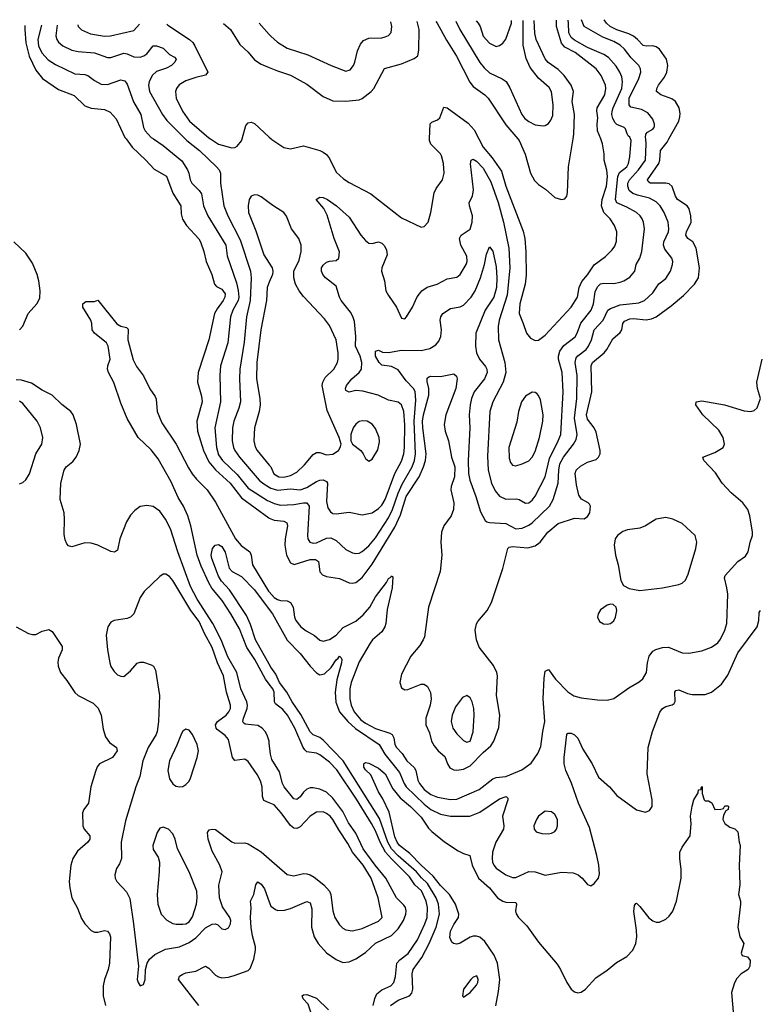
# Model space of a CAD drawing. Header units: inches. Extents: x 1649636 to 1815363, y 506543 to 641975.
# Tile 316 of 656: x 1678471 to 1683002, y 634697 to 640731. Entities that reach past the tile are written whole.
import ezdxf

# ---------------------------------------------------------------- set-up
doc = ezdxf.new("R2010")
doc.units = ezdxf.units.IN
doc.header["$MEASUREMENT"] = 0
for name, color, linetype in [('B6673', 7, 'Continuous'), ('B6674', 7, 'Continuous'), ('B6683', 7, 'Continuous'), ('B6684', 7, 'Continuous')]:
    doc.layers.add(name, color=color, linetype=linetype)

msp = doc.modelspace()

# ---------------------------------------------------------------- linework, layer by layer
at = {"layer": 'B6673', "color": 5}
for points, elevation in [([(1679123.7, 640000), (1679160.5, 639950), (1679244.5, 639870), (1679294.4, 639814.4), (1679371.5, 639771.5), (1679410, 639667.8), (1679459.3, 639590), (1679461.1, 639541.1), (1679469.3, 639509.3), (1679494, 639470), (1679568.7, 639388.7), (1679579.8, 639370), (1679600.4, 639310), (1679614.5, 639250), (1679647.7, 639170), (1679664.2, 639110), (1679676.6, 639096.6), (1679710, 639078.9), (1679730, 639050.3), (1679728.8, 639030), (1679718.6, 639010), (1679680.5, 638959.5), (1679664.4, 638930), (1679629.5, 638770), (1679564.4, 638570), (1679560.4, 638510), (1679584.2, 638424.2), (1679588.2, 638390), (1679556.8, 638270), (1679561.2, 638210), (1679597.5, 638090), (1679630, 638022.1), (1679670, 637971.9), (1679759.9, 637890), (1679830, 637801.1), (1679997.4, 637677.4), (1680000, 637676.4)], 620), ([(1679291.3, 640000), (1679350, 639960.2), (1679465.4, 639865.4), (1679498.8, 639810), (1679507.3, 639790), (1679514.7, 639750), (1679525.4, 639730), (1679570, 639685.2), (1679584.5, 639664.5), (1679597.7, 639590), (1679623.7, 639530), (1679735.1, 639350), (1679743, 639283), (1679798.8, 639118.8), (1679810.7, 639070.7), (1679814.1, 639030), (1679809.7, 639010), (1679777.1, 638950), (1679762.4, 638910), (1679745.4, 638750), (1679702.3, 638610), (1679698.3, 638550), (1679701.8, 638390), (1679667.5, 638230), (1679676.1, 638110), (1679690, 638065.4), (1679713.6, 638030), (1679803.1, 637943.1), (1679870, 637861.1), (1679990, 637785.6), (1680000, 637780.7)], 640), ([(1679484.5, 640000), (1679494.3, 639990), (1679572.6, 639930), (1679676.8, 639830), (1679693.1, 639810), (1679700.5, 639790), (1679701.7, 639730), (1679722.8, 639590), (1679745.5, 639530), (1679821.9, 639381.9), (1679884.3, 639190), (1679890.1, 639150.1), (1679883.7, 639010), (1679860.3, 638910), (1679845.9, 638754.1), (1679820.9, 638590), (1679818.2, 638530), (1679823.2, 638390), (1679814, 638350), (1679783.8, 638270), (1679775.3, 638230), (1679772.5, 638150), (1679780.7, 638110), (1679790.1, 638090), (1679817.6, 638050), (1679938.2, 637910), (1679961.1, 637890), (1680000, 637865.7)], 660), ([(1679641.1, 640000), (1679690, 639968.7), (1679770, 639946.2), (1679790, 639947.9), (1679804.2, 639955.8), (1679830.7, 639989.3), (1679833.8, 640000)], 680), ([(1680000, 639608.7), (1679950, 639646.4), (1679930, 639655.6), (1679910, 639657.7), (1679890.3, 639649.7), (1679877, 639630), (1679870.3, 639590), (1679873.4, 639550), (1679918.1, 639438.1), (1679967.5, 639290), (1680000, 639238.5)], 680), ([(1678470, 638830.3), (1678490, 638852.7), (1678522.4, 638930), (1678575.9, 638990), (1678594.5, 639025.5), (1678597.8, 639070), (1678589.4, 639130), (1678578.6, 639170), (1678550, 639239.7), (1678510, 639299.7), (1678435.4, 639370)], 620), ([(1680000, 639123.2), (1679986.4, 639090), (1679982.9, 639010), (1679949.2, 638830.8), (1679924.6, 638630), (1679922.4, 638530), (1679942.7, 638410), (1679944.4, 638370), (1679938, 638330), (1679909.4, 638230), (1679904.8, 638150), (1679913.3, 638113.3), (1679926, 638090), (1680000, 638000.6)], 680), ([(1680000, 636658.7), (1679976.6, 636690), (1679912.3, 636810), (1679863.8, 636883.8), (1679817.2, 636997.2), (1679764.3, 637090), (1679711.2, 637171.2), (1679647.7, 637247.7), (1679630, 637280.2), (1679583, 637383), (1679558.1, 637450), (1679519.5, 637630), (1679501.7, 637690), (1679474.3, 637750), (1679442.6, 637802.6), (1679399.1, 637899.1), (1679319.9, 638039.9), (1679275.8, 638095.8), (1679196.9, 638170), (1679130, 638286.6), (1679090, 638380.5), (1679047.8, 638507.8), (1679015.4, 638570), (1679010, 638589), (1679012, 638610), (1679026.6, 638650), (1679013.2, 638730), (1679004, 638750), (1678929.5, 638809.5), (1678915.3, 638830), (1678912.7, 638870), (1678906.6, 638890), (1678859, 638970), (1678858, 638990), (1678876.4, 639003.6), (1678930, 639004.7), (1678950, 639011.3), (1679067.3, 638867.3), (1679090, 638853.1), (1679125.2, 638845.2), (1679135.3, 638835.3), (1679133.4, 638770), (1679166.2, 638646.2), (1679186.5, 638606.5), (1679230, 638548.8), (1679268.8, 638468.8), (1679301.3, 638421.3), (1679306.5, 638406.5), (1679313.1, 638330), (1679341.4, 638261.4), (1679430.5, 638130), (1679504.7, 637984.7), (1679528, 637948.1), (1679554.8, 637914.8), (1679619.7, 637850), (1679670, 637774), (1679793.4, 637550), (1679828.4, 637508.4), (1679881.4, 637470), (1679889, 637450), (1679897.3, 637390), (1679996.2, 637230), (1680000, 637225.6)], 580), ([(1680000, 636298.1), (1679998.7, 636310), (1679987.5, 636347.5), (1679974.9, 636370), (1679956.5, 636390), (1679930, 636405), (1679853.1, 636413.1), (1679843.1, 636423.1), (1679839.3, 636430), (1679841.5, 636450), (1679864.1, 636510), (1679866.6, 636530), (1679862.9, 636550), (1679825.5, 636630), (1679801.7, 636730), (1679747.2, 636827.2), (1679706.1, 636930), (1679653.6, 637030), (1679559.3, 637179.3), (1679517.4, 637257.4), (1679439.3, 637470), (1679395.2, 637610), (1679365, 637670), (1679330, 637718.7), (1679290, 637747.4), (1679250, 637754.5), (1679210, 637747.4), (1679175.7, 637724.3), (1679150, 637695.4), (1679125.6, 637654.4), (1679085.2, 637550), (1679070, 637480.9), (1679052.6, 637467.4), (1679030, 637472), (1678950, 637511.1), (1678910, 637524), (1678870, 637525.7), (1678790, 637499.7), (1678770, 637506), (1678760, 637520), (1678750, 637542.7), (1678744.1, 637575.9), (1678746.8, 637670), (1678743.5, 637710), (1678720.3, 637790), (1678724.4, 637890), (1678743.5, 637970), (1678756.9, 637990), (1678796.2, 638023.8), (1678816.4, 638050), (1678835.6, 638090), (1678843.1, 638130), (1678819.6, 638250), (1678798.7, 638310), (1678785.1, 638330), (1678730, 638372.6), (1678670, 638430.8), (1678610, 638461.4), (1678543.8, 638503.8), (1678481.7, 638521.7), (1678450, 638524.3)], 620), ([(1678470, 637887.3), (1678490, 637895.5), (1678508.3, 637911.7), (1678531.8, 637948.2), (1678571, 638070), (1678607.1, 638130), (1678612.9, 638170), (1678599.3, 638230), (1678577.8, 638270), (1678490, 638379.3), (1678470, 638393.5)], 640), ([(1680000, 636781.7), (1679915.6, 636930), (1679884.9, 637024.9), (1679860.5, 637080.5), (1679757, 637237), (1679708.3, 637290), (1679690, 637321.3), (1679648, 637430), (1679645.1, 637450), (1679652.3, 637490), (1679669.7, 637510.3), (1679690, 637515.8), (1679710, 637502.4), (1679730, 637467.3), (1679753.7, 637370), (1679772.7, 637350), (1679830, 637319.7), (1679910, 637236.3), (1680000, 637115.8)], 560), ([(1680000, 635932.3), (1679967.1, 635947.1), (1679958.7, 635970), (1679957.7, 636030), (1679947.2, 636067.2), (1679925.8, 636105.8), (1679870, 636186), (1679850, 636198.7), (1679790, 636191.3), (1679774, 636210), (1679750, 636320.5), (1679730, 636345.1), (1679682, 636382), (1679675.3, 636390), (1679670.8, 636410), (1679682.3, 636430), (1679736.2, 636470), (1679752.6, 636490), (1679761.9, 636510), (1679763, 636530), (1679737.4, 636610), (1679720.1, 636710), (1679683.8, 636790), (1679650, 636884.4), (1679603.4, 636970), (1679570, 637043.2), (1679519.7, 637110), (1679410, 637295.1), (1679390, 637318.9), (1679367.2, 637332.8), (1679350, 637333), (1679330, 637318.7), (1679233.3, 637226.7), (1679209.4, 637190.6), (1679170.2, 637089.8), (1679161.1, 637078.9), (1679150, 637069.4), (1679130, 637062), (1679050.6, 637049.4), (1679030, 637039), (1679010.7, 637010), (1679000.9, 636959.1), (1679008.9, 636870), (1679022.6, 636790), (1679030, 636767.3), (1679050, 636736.3), (1679070, 636716.3), (1679090, 636707.3), (1679110, 636706.8), (1679150, 636740.7), (1679191.3, 636788.7), (1679210, 636794.9), (1679230, 636794.4), (1679277.7, 636777.7), (1679290.5, 636770), (1679304.2, 636744.2), (1679328.4, 636590), (1679320.9, 636430), (1679313.1, 636370), (1679307, 636350), (1679258, 636270), (1679226, 636190), (1679207.7, 636092.3), (1679182.5, 636030), (1679118.7, 635821.3), (1679093.6, 635690), (1679095.3, 635590), (1679082.6, 635557.4), (1679065.3, 635530), (1679054, 635490), (1679056.4, 635470), (1679066, 635450), (1679126.6, 635386.6), (1679145.4, 635345.4), (1679169.5, 635190), (1679198.9, 634930), (1679190.5, 634850), (1679196.3, 634830), (1679210, 634810.8), (1679230, 634818.8), (1679240.5, 634850), (1679243, 634910), (1679252.1, 634950), (1679266.1, 634973.9), (1679298.4, 635001.6), (1679365, 635035), (1679450, 635050.1), (1679510, 635077), (1679550, 635104.3), (1679610, 635165.7), (1679650, 635189.3), (1679670, 635190.3), (1679684.4, 635184.4), (1679710, 635159.3), (1679730, 635154.9), (1679750, 635165.5), (1679763.6, 635190), (1679765.6, 635210), (1679759.6, 635230), (1679714.7, 635294.7), (1679695, 635350), (1679692.1, 635427.9), (1679711.5, 635510), (1679696.9, 635550), (1679650, 635635.6), (1679625, 635710), (1679620.9, 635750), (1679633, 635767), (1679650, 635771.1), (1679670, 635767.5), (1679770, 635692.1), (1679790, 635684.5), (1679850, 635686.9), (1679870, 635680.9), (1679951.4, 635631.4), (1680000, 635589.1)], 640), ([(1678450, 637010.7), (1678524.7, 636970), (1678550, 636964), (1678570, 636964), (1678610, 636984), (1678650, 636994.8), (1678670, 636981), (1678730.7, 636890), (1678730.8, 636870), (1678710, 636818), (1678705.8, 636794.2), (1678708, 636770), (1678720.5, 636730), (1678760.8, 636680.8), (1678810, 636608.5), (1678830.5, 636590), (1678922, 636542), (1678952.7, 636512.7), (1678970.1, 636470), (1678982.4, 636382.4), (1678996.4, 636336.4), (1679020.8, 636300.8), (1679064, 636270), (1679068, 636250), (1679039.1, 636210), (1678960.5, 636170), (1678946.8, 636153.2), (1678935.2, 636124.8), (1678907.1, 636030), (1678893.4, 635930), (1678864.4, 635890), (1678857, 635870), (1678858.7, 635790), (1678866.4, 635770), (1678900.4, 635730), (1678901.3, 635710), (1678888.4, 635690), (1678824.5, 635635.5), (1678796.9, 635590), (1678784.5, 635550), (1678775, 635450), (1678777.8, 635410), (1678790.2, 635350), (1678825.9, 635285.9), (1678850, 635223.8), (1678870, 635190.3), (1678909.4, 635149.4), (1678930, 635139.1), (1678950, 635138.6), (1678990, 635149), (1679010, 635145.3), (1679022.3, 635130), (1679028.2, 635110), (1679021.1, 634950), (1679012.9, 634910), (1678990.2, 634850), (1678982.8, 634810), (1678983.2, 634750), (1678997.8, 634690)], 620), ([(1679568.1, 634690), (1679444.7, 634850), (1679451.2, 634870), (1679470, 634882.8), (1679490, 634890.1), (1679550, 634899.7), (1679610, 634930.4), (1679630, 634918.7), (1679670, 634875.3), (1679690, 634864.6), (1679710, 634860.3), (1679750, 634864.4), (1679785.4, 634874.6), (1679870, 634903.8), (1679883.8, 634916.2), (1679905.6, 634974.4), (1679915.9, 635030), (1679915.7, 635050), (1679897.1, 635117.1), (1679888.5, 635168.5), (1679884.9, 635230), (1679888.8, 635288.8), (1679884.8, 635330), (1679904.8, 635370), (1679917.4, 635430), (1679930, 635448.2), (1679950, 635433.7), (1679970, 635405.7), (1680000, 635325.9)], 620)]:
    msp.add_lwpolyline(points, dxfattribs=dict(at, elevation=elevation))
at = {"layer": 'B6673', "color": 5, "elevation": 660}
for points in [[(1679490, 636383.5), (1679470, 636371.2), (1679462.5, 636357.5), (1679435, 636285), (1679389, 636190), (1679379.6, 636130), (1679390, 636078.8), (1679408.9, 636048.9), (1679419.9, 636039.9), (1679430, 636033), (1679450, 636030.4), (1679470, 636032.7), (1679490, 636043.8), (1679510, 636064.9), (1679517.8, 636082.2), (1679558.8, 636210), (1679566.2, 636250), (1679558.2, 636290), (1679530, 636351.1), (1679510, 636376.4)], [(1679350, 635783.7), (1679330, 635776), (1679313, 635750), (1679286.7, 635670), (1679290, 635646), (1679318.9, 635598.9), (1679327.6, 635567.6), (1679326.7, 635510), (1679313, 635370), (1679318.2, 635310), (1679339, 635250), (1679373, 635213), (1679410, 635193), (1679430, 635188.4), (1679470, 635188.3), (1679490, 635190.3), (1679510, 635202.8), (1679530, 635234), (1679553.9, 635310), (1679559.1, 635350), (1679556.8, 635390), (1679510, 635509.6), (1679438.4, 635650), (1679422.9, 635710), (1679410, 635741.2), (1679382.7, 635770)]]:
    msp.add_lwpolyline(points, close=True, dxfattribs=at)
at = {"layer": 'B6674', "color": 5}
msp.add_line((1679937.7, 640710, 740), (1680000, 640641.3, 740), dxfattribs=at)
for points, elevation in [([(1678503.6, 640695.7), (1678502.4, 640670), (1678508.8, 640590), (1678530, 640508.3), (1678570, 640422), (1678612, 640370), (1678710, 640302.7), (1678805.7, 640265.7), (1678870, 640203.2), (1678910, 640188), (1678990, 640181.7), (1679024.9, 640164.9), (1679063, 640123), (1679116.3, 640010), (1679123.7, 640000)], 620), ([(1678604.4, 640696.7), (1678581.6, 640610), (1678586.9, 640570), (1678607.7, 640527.7), (1678645.8, 640485.8), (1678690, 640456.1), (1678810, 640399.8), (1678870, 640395), (1678888.8, 640388.8), (1678930, 640357.5), (1678970, 640336.6), (1679010, 640333.6), (1679090, 640361.8), (1679116.2, 640356.2), (1679130, 640335.5), (1679167.6, 640227.6), (1679212.5, 640150), (1679230.1, 640070.1), (1679239.3, 640050), (1679276.5, 640010), (1679291.3, 640000)], 640), ([(1678701.8, 640697.7), (1678692.2, 640632.2), (1678698.5, 640610), (1678710, 640592.8), (1678735.6, 640570), (1678790, 640545.3), (1678830, 640537), (1678930, 640527.5), (1679010, 640499.3), (1679030, 640499.7), (1679110, 640525), (1679130, 640521.9), (1679170, 640504.1), (1679210, 640502.2), (1679231.3, 640508.7), (1679250, 640521.6), (1679288.4, 640571.6), (1679308.6, 640571.4), (1679350, 640556.2), (1679390, 640517.7), (1679420.5, 640500.5), (1679430.3, 640490), (1679422.3, 640470), (1679400.3, 640450), (1679370, 640434.1), (1679310, 640412.9), (1679283.7, 640390), (1679263.7, 640350), (1679260.2, 640330), (1679267.1, 640290), (1679346.5, 640150), (1679373.5, 640113.5), (1679484.5, 640000)], 660), ([(1678827.7, 640698.9), (1678830.2, 640690), (1678850, 640669.3), (1678904.5, 640644.5), (1678989.9, 640630.1), (1679027.4, 640632.6), (1679170, 640665.2), (1679205.2, 640702.7)], 680), ([(1679372.3, 640704.3), (1679378.4, 640698.4), (1679511, 640610), (1679531.2, 640591.2), (1679544.8, 640570), (1679623.2, 640410), (1679609.4, 640390.6), (1679550, 640376.5), (1679490, 640355.9), (1679447.5, 640332.5), (1679431.1, 640310), (1679425.8, 640290), (1679430.2, 640250), (1679468.8, 640170), (1679512.3, 640110), (1679630, 640007.1), (1679641.1, 640000)], 680), ([(1679720, 640707.8), (1679761.8, 640670), (1679818.9, 640578.9), (1679871.6, 640531.6), (1679910, 640485.2), (1679950, 640459.5), (1680000, 640438.4)], 720), ([(1679833.8, 640000), (1679857.6, 640082.4), (1679870, 640098.4), (1679890, 640103.1), (1679910, 640094.6), (1680000, 640011.6)], 680)]:
    msp.add_lwpolyline(points, dxfattribs=dict(at, elevation=elevation))
at = {"layer": 'B6683', "color": 5}
for points, elevation in [([(1680000, 637865.7), (1680010, 637859.5), (1680050, 637848.8), (1680130, 637856.9), (1680190, 637849.1), (1680230, 637863.3), (1680290, 637901.6), (1680310, 637909.4), (1680330.7, 637910.7), (1680350, 637901.5), (1680357.7, 637890), (1680350, 637778), (1680359.3, 637739.3), (1680374.4, 637714.4), (1680390, 637705), (1680410, 637702.1), (1680490, 637712.1), (1680570, 637697.6), (1680630, 637709.1), (1680670, 637734.7), (1680690, 637755.4), (1680710.3, 637790), (1680770.2, 637949.8), (1680810, 638024.7), (1680823.7, 638070), (1680829.5, 638110), (1680831.2, 638248.8), (1680824.6, 638330), (1680810.5, 638370), (1680790, 638387.9), (1680730, 638399.1), (1680666.6, 638430), (1680574.4, 638454.4), (1680530, 638458.3), (1680490, 638448.9), (1680470, 638459.5), (1680466.2, 638470), (1680472.7, 638490), (1680506.5, 638530), (1680550.6, 638569.4), (1680564.5, 638590), (1680568, 638630), (1680557.3, 638670), (1680528.9, 638730), (1680530.4, 638790.4), (1680521.4, 638881.4), (1680513, 638913), (1680498.4, 638938.4), (1680439.8, 639010), (1680429.8, 639030), (1680410, 639098.7), (1680344.8, 639150), (1680327.7, 639170), (1680319.7, 639190), (1680321.1, 639210), (1680330, 639227.7), (1680350, 639244.9), (1680370, 639252), (1680410, 639254.4), (1680427.3, 639270), (1680430.8, 639309.2), (1680398.5, 639390), (1680353.9, 639533.9), (1680334.8, 639574.8), (1680286.6, 639630), (1680310, 639644.4), (1680330, 639641.5), (1680357, 639630), (1680411.2, 639591.2), (1680490, 639520.8), (1680562, 639410), (1680590, 639377.6), (1680610, 639362.4), (1680630, 639359.6), (1680670, 639368.9), (1680690, 639361.7), (1680706, 639346), (1680718.8, 639318.8), (1680721.6, 639290), (1680690.3, 639210), (1680687.2, 639190), (1680705.2, 639130), (1680715, 639070), (1680730, 639041.1), (1680780.3, 638970), (1680810, 638901), (1680830, 638898.8), (1680841.2, 638910), (1680878, 638970), (1680906.3, 639033.7), (1680934.2, 639070), (1680967.7, 639092.3), (1681029.5, 639110), (1681090, 639143.6), (1681150, 639153.4), (1681170, 639170.4), (1681206, 639230), (1681212.2, 639250), (1681210, 639282.7), (1681174.2, 639350), (1681166.5, 639390), (1681174.8, 639410), (1681230, 639446.9), (1681243.6, 639490), (1681244.6, 639530), (1681226.2, 639590), (1681225.6, 639610), (1681245.6, 639650), (1681251.4, 639688.6), (1681232.7, 639847.3), (1681238, 639870), (1681250, 639876.5), (1681270, 639863.2), (1681310, 639821.2), (1681357.2, 639737.2), (1681403.1, 639610), (1681434.7, 639490), (1681467, 639330), (1681473.6, 639210), (1681457.2, 639042.8), (1681408.9, 638890), (1681402, 638850), (1681403.9, 638770), (1681442.8, 638630), (1681448.9, 638570), (1681434, 638510), (1681369.4, 638390), (1681350.7, 638329.3), (1681336.1, 638056.1), (1681340.5, 637970), (1681362.2, 637890), (1681384.8, 637844.8), (1681411.6, 637811.6), (1681450, 637792.9), (1681514.1, 637794.1), (1681530.2, 637790.2), (1681570, 637767.9), (1681590, 637770.2), (1681610, 637786), (1681628.3, 637811.7), (1681689.9, 637930), (1681717.1, 638042.9), (1681770.8, 638150), (1681785.5, 638190), (1681799.9, 638450), (1681793.9, 638570), (1681771.5, 638650), (1681771, 638670), (1681779.6, 638700.4), (1681804.7, 638735.3), (1681873.2, 638786.8), (1681886, 638810), (1681908.1, 638871.9), (1681971.9, 638950), (1681987.3, 638990), (1681995.7, 639064.3), (1682010, 639093.2), (1682030, 639111.9), (1682050, 639117.1), (1682110, 639114.3), (1682150, 639123), (1682171.3, 639130), (1682210, 639154.2), (1682239.4, 639190), (1682247.9, 639230), (1682270.5, 639269.5), (1682282, 639310), (1682298.2, 639450), (1682292.3, 639490), (1682284.1, 639510), (1682271.7, 639530), (1682250.4, 639550.4), (1682190, 639582.8), (1682130, 639607.8), (1682120.9, 639630), (1682135.1, 639770), (1682145.6, 639794.4), (1682190, 639829), (1682201.3, 639850), (1682209.9, 639889.9), (1682217.4, 639990), (1682214, 640000)], 660), ([(1680000, 637780.7), (1680030, 637765.9), (1680070, 637756.1), (1680150, 637759.9), (1680210, 637770.5), (1680231.3, 637770), (1680245, 637750), (1680233.8, 637570), (1680235.8, 637550), (1680248.9, 637528.9), (1680270, 637523.2), (1680290, 637525.1), (1680350, 637553.8), (1680376.8, 637556.8), (1680410, 637539.6), (1680470, 637485.2), (1680510, 637463.9), (1680530, 637460.2), (1680550, 637462), (1680570, 637471.8), (1680610, 637507.5), (1680650, 637556.2), (1680730, 637677.9), (1680755.9, 637730), (1680789.9, 637830), (1680814.7, 637885.3), (1680875.7, 637990), (1680889.6, 638030), (1680896.4, 638070), (1680888.1, 638270), (1680899, 638399), (1680893, 638453), (1680883.7, 638470), (1680838.8, 638518.8), (1680790, 638584.4), (1680750, 638605.7), (1680690, 638614.7), (1680673.3, 638630), (1680651.3, 638670), (1680650, 638698.8), (1680670, 638706), (1680694.4, 638694.4), (1680730, 638690.9), (1680810, 638705.2), (1680930, 638704.1), (1680983, 638717), (1681021, 638738.9), (1681039.3, 638760.8), (1681052.2, 638790), (1681054.5, 638830), (1681048, 638890), (1681051.1, 638910), (1681064.2, 638930), (1681110, 638961.5), (1681170, 638971.2), (1681190, 638982.6), (1681236.4, 639030), (1681260.7, 639070), (1681294, 639150), (1681318.2, 639230), (1681330, 639294), (1681350, 639339.3), (1681370, 639313), (1681390, 639217.3), (1681394.3, 639150), (1681392.1, 639090), (1681375.9, 639030), (1681323.8, 638950), (1681266.5, 638810), (1681263.5, 638730), (1681268.9, 638688.9), (1681287.6, 638650), (1681325.4, 638605.4), (1681333.5, 638590), (1681335.9, 638570), (1681318.6, 638530), (1681255.1, 638450), (1681239.5, 638410), (1681230.7, 638370), (1681224.8, 638310), (1681228.6, 638230), (1681219.5, 638030), (1681221.3, 637950), (1681228.3, 637908.3), (1681266, 637810), (1681294.7, 637714.7), (1681322, 637662), (1681333.3, 637653.3), (1681350, 637650.3), (1681450, 637644.2), (1681510, 637611.5), (1681550, 637614.8), (1681590, 637633.1), (1681611.5, 637648.5), (1681717.1, 637750), (1681738.4, 637790), (1681769.9, 637890), (1681773.1, 637970), (1681780.6, 638010), (1681803.2, 638050), (1681864.3, 638130), (1681880.7, 638159.3), (1681886.2, 638190), (1681870.7, 638290), (1681884.2, 638410), (1681886.9, 638550), (1681874.5, 638630), (1681881.1, 638658.9), (1681889.6, 638670.4), (1681940.7, 638710), (1681956.6, 638730), (1681974.8, 638770), (1681989.9, 638830), (1682045.5, 638890), (1682074.6, 638950), (1682090, 638962), (1682150, 638984.1), (1682263.4, 638996.6), (1682299.1, 639010), (1682350, 639056.2), (1682387.5, 639112.5), (1682430, 639145.8), (1682458.2, 639190), (1682469.8, 639230), (1682471.6, 639250), (1682467, 639270), (1682423.8, 639323.8), (1682415.2, 639350), (1682417.1, 639370), (1682445, 639430), (1682448.6, 639450), (1682443.7, 639490), (1682418.5, 639550), (1682395, 639590), (1682370, 639615.6), (1682330, 639638.3), (1682255.2, 639655.2), (1682226.9, 639666.9), (1682205.2, 639685.2), (1682196.3, 639710), (1682197.1, 639730), (1682206.9, 639750), (1682263, 639810), (1682304.1, 639870), (1682309.6, 639970), (1682306.1, 640000)], 640), ([(1680000, 637676.4), (1680030, 637663.8), (1680090, 637657.4), (1680108.6, 637648.6), (1680112.6, 637630), (1680097.8, 637550), (1680096.2, 637510), (1680106.4, 637450), (1680130, 637402), (1680152, 637392), (1680250, 637423.8), (1680283.2, 637423.2), (1680301.7, 637410), (1680310, 637347), (1680327, 637330), (1680350, 637319.7), (1680430, 637306.4), (1680490, 637280.6), (1680510, 637277.6), (1680530, 637282.3), (1680570, 637313.5), (1680630, 637393.9), (1680770, 637622.2), (1680803.3, 637696.7), (1680838, 637810), (1680919.4, 637930), (1680945.8, 637990), (1680956.5, 638030), (1680960.7, 638070), (1680940.6, 638230), (1680939.8, 638270), (1680944.8, 638310), (1680976.7, 638430), (1680977.2, 638470), (1680966.8, 638513.2), (1680966.6, 638533.4), (1680977, 638543), (1680990, 638546), (1681050, 638544.4), (1681130, 638560.7), (1681147.5, 638547.5), (1681150.3, 638530), (1681143.2, 638470), (1681082.6, 638310), (1681071.3, 638250), (1681077.8, 638210), (1681097.5, 638150), (1681117.5, 638050), (1681136.1, 637990), (1681135.2, 637930), (1681114.2, 637870), (1681111.8, 637850), (1681130.2, 637770), (1681129.3, 637730), (1681113.5, 637690), (1681070.2, 637630), (1681056.3, 637590), (1681050.9, 637530), (1681057.2, 637450), (1681046.4, 637350), (1680976.3, 637130), (1680950.3, 636950), (1680943.6, 636930), (1680923, 636897), (1680867.6, 636830), (1680810, 636720.9), (1680799.5, 636670), (1680810, 636636), (1680830, 636624), (1680850, 636626), (1680930, 636659.5), (1680950, 636658.7), (1680970, 636644.9), (1680988, 636608), (1680992.4, 636570), (1680985.8, 636530), (1680959.6, 636450), (1680958.9, 636410), (1680980.8, 636360.8), (1680995, 636310), (1681010, 636280.2), (1681035, 636250), (1681075, 636215), (1681092.3, 636170), (1681106.9, 636146.9), (1681130, 636134.3), (1681150, 636131.3), (1681190, 636137.2), (1681230, 636157.7), (1681310, 636240.7), (1681358.4, 636281.6), (1681375.8, 636310), (1681405.6, 636394.4), (1681413.2, 636470), (1681393, 636590), (1681398, 636710), (1681395.1, 636730), (1681374.1, 636774.1), (1681286.3, 636886.3), (1681269.8, 636930), (1681261.5, 636990), (1681269.7, 637029.7), (1681277.2, 637042.8), (1681335.6, 637110), (1681360.8, 637159.2), (1681430, 637367.7), (1681461.8, 637490), (1681470, 637498.6), (1681490, 637502.6), (1681584.8, 637495.2), (1681630, 637507.8), (1681660.4, 637530), (1681707.1, 637590), (1681770, 637642.8), (1681870, 637676.4), (1681930, 637673), (1681950, 637687.3), (1681964.2, 637710), (1681967.8, 637750), (1681961.4, 637761.4), (1681954.5, 637770), (1681912.3, 637792.3), (1681896.6, 637816.6), (1681881.3, 637881.3), (1681874.2, 637950), (1681881.2, 637970), (1681905.9, 637994), (1681950, 638019), (1682003.4, 638036.6), (1682017.8, 638050), (1682026.5, 638070), (1682028, 638092), (1682003.7, 638203.7), (1681990.6, 638230), (1681950, 638282.8), (1681944.3, 638310), (1681976.3, 638450), (1681972.6, 638610), (1681979.8, 638630), (1682052.1, 638690), (1682069.1, 638710.9), (1682105, 638775), (1682150, 638813.8), (1682159.9, 638830), (1682166.4, 638870), (1682177.3, 638882.7), (1682210, 638898.2), (1682230, 638900.6), (1682310, 638891.8), (1682342.6, 638897.4), (1682370, 638910.1), (1682463.2, 638976.8), (1682538.6, 639041.4), (1682605.6, 639110), (1682628.9, 639150), (1682636.5, 639210), (1682616.3, 639330), (1682594.4, 639370), (1682564, 639390), (1682551.6, 639410), (1682555.7, 639430), (1682583.9, 639490), (1682583.4, 639530), (1682571.8, 639571.8), (1682559.7, 639590), (1682501.7, 639630), (1682488.7, 639650), (1682468.6, 639708.6), (1682450, 639724.4), (1682429.2, 639729.2), (1682334, 639730), (1682320.4, 639740.4), (1682316.4, 639750), (1682386.4, 639850), (1682392.4, 639870), (1682396.5, 639930), (1682438.6, 639981.4), (1682448.8, 640000)], 620), ([(1680012.5, 640000), (1680016.4, 639996.4), (1680090, 639947.3), (1680130, 639939.7), (1680210, 639958.5), (1680310, 639928.9), (1680330, 639918.5), (1680350, 639904), (1680370, 639881.1), (1680410, 639795.8), (1680455.5, 639755.5), (1680490, 639732.6), (1680623, 639663), (1680810, 639516.4), (1680930, 639460.5), (1680950, 639463.8), (1680973.7, 639490), (1680989.8, 639550), (1681011, 639670), (1681022.9, 639697.1), (1681061.3, 639750), (1681072, 639790), (1681068.4, 639850), (1681056.3, 639896.3), (1681049.6, 639910), (1680990, 639967.8), (1680981.5, 639990), (1680982, 640000)], 680), ([(1681284.4, 640000), (1681310.7, 639950.7), (1681365.4, 639885.4), (1681423.6, 639803.6), (1681450.1, 639710), (1681556.1, 639436.1), (1681565.4, 639390), (1681571.3, 639308.7), (1681574.2, 639165.8), (1681568.2, 639110), (1681535, 638990), (1681530.2, 638930), (1681556, 638870), (1681575.3, 638810), (1681599.9, 638779.9), (1681630, 638765.7), (1681650, 638767.4), (1681690, 638797.4), (1681849, 638970), (1681889, 639030), (1681898.5, 639090), (1681914, 639126), (1681950, 639167.1), (1681990.3, 639229.7), (1682059.5, 639280.5), (1682100.3, 639319.7), (1682116.1, 639343.9), (1682126.4, 639373.6), (1682129.1, 639430), (1682115.8, 639470), (1682088.5, 639510), (1682049.3, 639549.3), (1682035, 639590), (1682038.6, 639630), (1682066.7, 639710), (1682073.1, 639770), (1682068.6, 639808.6), (1682051.5, 639870), (1682051.9, 639910), (1682042.5, 639970), (1682030.4, 640000)], 680), ([(1681521.9, 640000), (1681530.1, 639990), (1681567.4, 639907.4), (1681600.1, 639790), (1681625, 639745), (1681650, 639720.2), (1681691.9, 639691.9), (1681750, 639642.4), (1681790, 639628.7), (1681810, 639633), (1681822.4, 639650), (1681827.3, 639672.7), (1681833.7, 639830), (1681861.2, 640000)], 720), ([(1680000, 638000.6), (1680008.8, 637990), (1680028.8, 637948.8), (1680059.5, 637930), (1680090, 637926.6), (1680130, 637938), (1680170, 637958.6), (1680216.6, 638003.4), (1680270, 638066.5), (1680290, 638078.4), (1680310, 638078.2), (1680350, 638065.2), (1680390, 638067.8), (1680424.5, 638090), (1680435.1, 638110), (1680440.9, 638130), (1680428.3, 638170), (1680355.8, 638335.8), (1680324.7, 638490), (1680328.6, 638510), (1680342.6, 638537.4), (1680395.1, 638590), (1680417.6, 638630), (1680422.4, 638650), (1680421.6, 638690), (1680409.1, 638769.1), (1680370, 638856.3), (1680338.3, 638898.3), (1680210, 639035.1), (1680183.4, 639070), (1680161.8, 639110), (1680149.8, 639150), (1680150.7, 639190), (1680182.7, 639257.3), (1680195.2, 639310), (1680194.7, 639350), (1680181.1, 639390), (1680136.8, 639450), (1680106.8, 639526.8), (1680089.7, 639550), (1680027.8, 639587.8), (1680000, 639608.7)], 680), ([(1680000, 639238.5), (1680018, 639210), (1680022, 639190), (1680019.1, 639170), (1680000, 639123.2)], 680), ([(1680000, 637225.6), (1680030, 637190.6), (1680050, 637178.2), (1680070, 637172.4), (1680110.1, 637170.1), (1680130, 637158.9), (1680146.6, 637130), (1680153.8, 637070), (1680162, 637050), (1680193.1, 637010), (1680225.5, 636985.5), (1680276.6, 636956.6), (1680310, 636928.2), (1680330, 636923.1), (1680370, 636932.8), (1680410, 636960.2), (1680453.5, 637006.5), (1680530, 637045.5), (1680576, 637084), (1680616, 637130), (1680650, 637193.9), (1680717.6, 637282.4), (1680730, 637305.7), (1680745.5, 637314.5), (1680750, 637323), (1680756.3, 637316.3), (1680752.1, 637250), (1680722.5, 637117.5), (1680713.8, 637030), (1680707.7, 637010), (1680690, 636980.5), (1680633.4, 636930), (1680617.3, 636910), (1680550, 636795.5), (1680501.6, 636670), (1680493.2, 636630), (1680493.5, 636570), (1680502.2, 636530), (1680519.9, 636490), (1680560.9, 636440.9), (1680590, 636419.7), (1680650, 636387.4), (1680738.7, 636358.7), (1680753.9, 636350), (1680763.1, 636330), (1680769.6, 636290), (1680779.5, 636270), (1680814.7, 636234.7), (1680843.6, 636190), (1680888.3, 636148.3), (1680898, 636130), (1680910.6, 636070), (1680920.8, 636050), (1680950, 636014), (1680990, 635983.4), (1681030, 635967.6), (1681110, 635951.8), (1681150, 635954.6), (1681286.8, 636013.2), (1681370, 636079.6), (1681390, 636086.8), (1681450, 636094), (1681546.4, 636133.6), (1681605, 636175), (1681645.7, 636234.3), (1681663.3, 636276.7), (1681675.5, 636370), (1681689.3, 636430.7), (1681678, 636570), (1681683.7, 636696.3), (1681690, 636738.8), (1681710, 636748), (1681753.2, 636690), (1681830, 636612.6), (1681866.8, 636586.8), (1681910, 636575.8), (1682010, 636562.4), (1682070, 636560.9), (1682110, 636572), (1682203.3, 636636.7), (1682267, 636673), (1682288.7, 636691.3), (1682310.4, 636729.6), (1682316.4, 636790), (1682328.1, 636830), (1682350, 636861), (1682368.1, 636871.9), (1682410, 636883.2), (1682445.5, 636885.5), (1682530, 636851.4), (1682570, 636848.1), (1682650, 636863.6), (1682710, 636886.5), (1682747.7, 636912.3), (1682764.2, 636935.8), (1682791, 636989), (1682802.2, 637030), (1682808.8, 637210), (1682804.2, 637250), (1682788.3, 637310), (1682794, 637326), (1682870, 637411.6), (1682916.6, 637443.4), (1682933.5, 637470), (1682945.7, 637530), (1682959.7, 637570), (1682959.7, 637590), (1682943.7, 637690), (1682931.6, 637730), (1682900.8, 637770), (1682830, 637831.1), (1682774.3, 637890), (1682733.5, 637953.5), (1682661.6, 638030), (1682656, 638050), (1682730, 638079.1), (1682781.6, 638110), (1682789.7, 638130.3), (1682780.7, 638170), (1682754.8, 638214.8), (1682655.4, 638310), (1682612.3, 638370), (1682615.3, 638390), (1682650, 638395.8), (1682789.7, 638370.3), (1682910, 638334.9), (1682949.7, 638330.3), (1682970, 638337.1), (1682988.2, 638351.8), (1683009.7, 638410), (1682990.7, 638470.7), (1682986.6, 638510), (1683019.5, 638650)], 580), ([(1680000, 637115.8), (1680019.3, 637090), (1680108.9, 636928.9), (1680190, 636846.3), (1680250, 636770.1), (1680290, 636729.3), (1680310, 636716.3), (1680337.7, 636722.3), (1680379.8, 636760.2), (1680410, 636808.5), (1680422.5, 636817.5), (1680429.8, 636830), (1680441.1, 636821.1), (1680444.9, 636810), (1680443.2, 636790), (1680415.1, 636684.9), (1680404.1, 636610), (1680408.6, 636548.6), (1680430.5, 636490), (1680480.7, 636430), (1680527.7, 636387.7), (1680673.9, 636290), (1680709.1, 636229.1), (1680798.2, 636118.2), (1680826.1, 636050), (1680839.6, 636030), (1680950, 635923.9), (1680990, 635891.1), (1681050, 635862.1), (1681110, 635850.9), (1681229.8, 635850.2), (1681290, 635875.4), (1681410, 635955.6), (1681451.3, 635970), (1681460.7, 635960.7), (1681462.6, 635950), (1681428.6, 635850), (1681437.1, 635790), (1681434.2, 635770), (1681388.2, 635690), (1681367.3, 635630), (1681365.2, 635590), (1681368.7, 635568.7), (1681375.3, 635550), (1681390, 635531.8), (1681450, 635490.3), (1681490, 635474), (1681510, 635474), (1681590, 635512), (1681630, 635508.2), (1681690, 635487.9), (1681790, 635507.8), (1681862, 635502), (1681893, 635490), (1681917.1, 635470), (1681950, 635430.8), (1681970, 635422.8), (1681990, 635437.3), (1682017.4, 635470), (1682022.7, 635497.3), (1682019.4, 635550), (1682007.7, 635610), (1681961, 635781), (1681893.7, 635930), (1681851.6, 636051.6), (1681817, 636130), (1681807.4, 636170), (1681806, 636210), (1681823.6, 636350), (1681830, 636358), (1681850, 636358.4), (1681870, 636348), (1681890, 636328), (1681920.8, 636260.8), (1681978, 636170), (1682017.8, 636090), (1682084, 636030), (1682130, 635977.4), (1682250, 635888.7), (1682305.2, 635874.8), (1682330, 635884.7), (1682345.2, 635910), (1682346.6, 635950), (1682315.1, 636110), (1682321.7, 636270), (1682348.7, 636370), (1682392.3, 636487.7), (1682410, 636509.1), (1682430, 636521.8), (1682468.3, 636531.7), (1682479.7, 636540.3), (1682486.3, 636553.7), (1682484.4, 636610), (1682490, 636620.5), (1682510, 636624.9), (1682562.1, 636602.1), (1682590, 636595), (1682670, 636595.6), (1682710, 636610.3), (1682770, 636658.5), (1682810, 636714.3), (1682870, 636851.3), (1682988.2, 637010), (1682999.3, 637050), (1683001.4, 637098.6), (1683010, 637110.5)], 560), ([(1680743.5, 634690), (1680790, 634722.3), (1680859.8, 634750), (1680874, 634766), (1680879.2, 634790), (1680875.8, 634884.2), (1680881.5, 634910), (1680935.1, 634984.9), (1680979.5, 635070), (1681023, 635170), (1681043, 635250), (1681037.8, 635310), (1681023, 635350), (1680970, 635437.2), (1680932.6, 635472.6), (1680902.1, 635510), (1680790, 635606.8), (1680750, 635650), (1680727.4, 635690), (1680675.6, 635835.6), (1680452.1, 636190), (1680330, 636316.4), (1680310, 636332.4), (1680268.4, 636348.4), (1680250, 636367.1), (1680193, 636473), (1680141, 636550), (1680107.2, 636610), (1680063, 636670), (1680039.7, 636719.7), (1680010, 636764.1), (1680000, 636781.7)], 560), ([(1680637.6, 634690), (1680646.2, 634733.8), (1680659.3, 634760.7), (1680690, 634786.4), (1680745.7, 634810), (1680763.5, 634830), (1680772.9, 634867.1), (1680781.6, 634950), (1680800.2, 634970), (1680851.1, 635008.9), (1680908.6, 635091.4), (1680954.2, 635190), (1680966.6, 635230), (1680969.6, 635290), (1680961.5, 635330), (1680932.3, 635392.3), (1680891.4, 635430), (1680859, 635479), (1680748.3, 635588.3), (1680713.1, 635630), (1680679.4, 635690), (1680650, 635761.1), (1680625.8, 635805.8), (1680534.7, 635954.7), (1680414.6, 636134.6), (1680370, 636181.8), (1680310, 636226.7), (1680290, 636235.7), (1680230, 636244.4), (1680217.1, 636257.1), (1680207.7, 636270), (1680157.6, 636390), (1680111.9, 636470), (1680083.4, 636503.4), (1680037.7, 636537.7), (1680031.8, 636551.8), (1680030.6, 636610), (1680021.4, 636630), (1680000, 636658.7)], 580), ([(1680000, 635325.9), (1680010, 635299.3), (1680037.8, 635277.8), (1680052.8, 635272.8), (1680093.1, 635273.1), (1680130, 635283.5), (1680230, 635326.5), (1680250, 635319.6), (1680261.9, 635281.9), (1680258, 635170), (1680274.5, 635110), (1680300.2, 635070), (1680350, 635013.4), (1680410.8, 634970.8), (1680450, 634954.2), (1680490, 634957.6), (1680530, 634975.2), (1680590, 635015.4), (1680650, 635072.5), (1680750, 635119.6), (1680790, 635159.5), (1680821.5, 635210), (1680837, 635250), (1680838.2, 635270), (1680834, 635290), (1680825.1, 635305.1), (1680779.2, 635350), (1680715.3, 635470), (1680649.1, 635549.1), (1680575.6, 635650), (1680530, 635745.9), (1680486.1, 635810), (1680450, 635879.3), (1680390, 635960.9), (1680350, 635996.6), (1680310, 636014.6), (1680270, 636023.4), (1680250, 636023), (1680230, 636015.9), (1680210, 635997.7), (1680190, 635967.8), (1680170, 635951.6), (1680150, 635957.3), (1680091.1, 636030), (1680080.8, 636050), (1680062, 636122), (1680016.8, 636196.8), (1680007.5, 636230), (1680000, 636298.1)], 620), ([(1681388.6, 634688.6), (1681405.2, 634774.8), (1681413.5, 634850), (1681397.7, 634950), (1681378.4, 634998.4), (1681321.7, 635081.7), (1681290, 635108), (1681270, 635115.3), (1681250, 635115), (1681230, 635108), (1681170, 635071.1), (1681150, 635065.4), (1681129.6, 635069.6), (1681117.6, 635077.6), (1681106, 635106), (1681110, 635144.9), (1681130, 635187.2), (1681158.5, 635230), (1681162.4, 635250), (1681141.6, 635310), (1681104.1, 635370), (1681050, 635424.8), (1681003.4, 635483.4), (1680930.3, 635550), (1680862.1, 635622.1), (1680799, 635670), (1680782.9, 635690), (1680770, 635724), (1680734.9, 635874.9), (1680696.3, 635956.3), (1680670, 635999.6), (1680622.9, 636102.9), (1680590, 636133.2), (1680579.5, 636150), (1680579, 636170), (1680584.1, 636175.9), (1680590, 636178.8), (1680610, 636175.5), (1680670, 636145.3), (1680710, 636110.1), (1680756.7, 636016.7), (1680802.9, 635962.9), (1680866.2, 635910), (1680930, 635844.4), (1680976.4, 635776.4), (1680995.7, 635755.7), (1681073.3, 635693.3), (1681158.1, 635638.1), (1681190, 635620.7), (1681229, 635609), (1681242.3, 635550), (1681282.1, 635470), (1681350.3, 635410.3), (1681399.2, 635350), (1681430, 635329.6), (1681450, 635322.3), (1681510, 635322), (1681515.5, 635310), (1681509, 635271), (1681512, 635252), (1681526, 635230), (1681578.9, 635178.9), (1681650, 635079), (1681763, 634943), (1681784.1, 634910), (1681823, 634830), (1681850, 634790.2), (1681870, 634773), (1681890, 634768), (1681910, 634772.5), (1681937.8, 634790), (1682000.6, 634859.4), (1682070, 634906.5), (1682126.6, 634953.4), (1682190.4, 634989.6), (1682228.1, 635030), (1682245.6, 635070), (1682252.1, 635110), (1682250.7, 635150.7), (1682233.6, 635266.4), (1682238, 635302), (1682246, 635314), (1682250, 635316), (1682270, 635297.3), (1682326.4, 635226.4), (1682349.2, 635209.2), (1682370, 635200.3), (1682390, 635201.1), (1682430, 635218.3), (1682450, 635237.4), (1682471.6, 635268.4), (1682495.4, 635330), (1682523.2, 635470), (1682524.1, 635524.1), (1682514.3, 635590), (1682515.6, 635630), (1682530, 635660.7), (1682579.6, 635730), (1682585.1, 635805.1), (1682581.6, 635850), (1682590, 635912), (1682600.7, 635950), (1682626.8, 635993.2), (1682630, 636012), (1682646, 636014), (1682646, 636026), (1682651.3, 636031.3), (1682652, 635990), (1682664.7, 635950), (1682670, 635944.7), (1682690, 635944.7), (1682711.3, 635931.3), (1682730, 635892), (1682767.3, 635892.7), (1682782, 635898), (1682790, 635914), (1682810, 635914), (1682814, 635910), (1682812, 635890), (1682798, 635882), (1682783.6, 635856.4), (1682778, 635830), (1682790, 635804.7), (1682822, 635782), (1682851.6, 635771.6), (1682870, 635754), (1682878, 635690), (1682884.7, 635670), (1682878, 635550), (1682882.8, 635430), (1682874.8, 635370), (1682887.3, 635330), (1682887.7, 635310), (1682870.6, 635170), (1682882, 635110), (1682907.7, 635070), (1682890.6, 635010), (1682896.8, 634996.8), (1682930, 634988), (1682946.4, 634966.4), (1682943.1, 634930), (1682934.9, 634910), (1682890, 634883.7), (1682864.6, 634855.4), (1682850.3, 634829.7), (1682832.4, 634770), (1682852.9, 634530)], 540), ([(1680000, 635589.1), (1680110, 635493.4), (1680150, 635485.3), (1680210, 635497.8), (1680230, 635496.9), (1680250, 635491.1), (1680275.7, 635475.7), (1680333.6, 635430), (1680369.2, 635390), (1680377.7, 635370), (1680390.1, 635270.1), (1680402.6, 635230), (1680430, 635183.7), (1680450, 635163.6), (1680470, 635152.6), (1680510, 635147.5), (1680570, 635161.7), (1680670, 635205.8), (1680691.5, 635230), (1680667.2, 635350), (1680623.6, 635470), (1680575.6, 635550), (1680511.1, 635630), (1680481.9, 635681.9), (1680425.4, 635765.4), (1680390.5, 635830), (1680372.8, 635850), (1680350, 635867.4), (1680330, 635875.9), (1680290, 635874.6), (1680250, 635849.8), (1680190, 635785), (1680170, 635775.1), (1680150, 635776.8), (1680130, 635792.2), (1680072.9, 635870), (1680030, 635918.8), (1680000, 635932.3)], 640), ([(1680255.5, 634650), (1680238.2, 634698.2), (1680208.4, 634730), (1680200.9, 634750), (1680210, 634755.8), (1680230, 634756.5), (1680290, 634734.2), (1680363.3, 634663.3)], 580)]:
    msp.add_lwpolyline(points, dxfattribs=dict(at, elevation=elevation))
for points, elevation in [([(1681610, 638449.4), (1681570, 638423.7), (1681545.3, 638390), (1681526.5, 638330), (1681516.3, 638263.7), (1681468.4, 638110), (1681470, 638044.7), (1681478.3, 638018.3), (1681490, 638002), (1681510, 637996.4), (1681550, 638008.9), (1681590, 638027.4), (1681610, 638050.3), (1681630, 638085.3), (1681656.1, 638170), (1681676.2, 638270), (1681678.8, 638310), (1681661.1, 638401.1), (1681650, 638429), (1681639.6, 638439.6), (1681630, 638446)], 680), ([(1680570, 638273.7), (1680550, 638268), (1680530, 638253.3), (1680513.7, 638230), (1680500.4, 638190), (1680499.1, 638150), (1680510.7, 638130), (1680560.5, 638090), (1680576.3, 638070), (1680590, 638041), (1680610, 638026), (1680630, 638038.8), (1680664.8, 638095.3), (1680675.7, 638144.3), (1680673, 638170), (1680650, 638225.1), (1680630, 638252), (1680599.3, 638270)], 680), ([(1682430, 637679.8), (1682370, 637669.7), (1682304.9, 637630), (1682270, 637615.1), (1682195.2, 637604.8), (1682166.2, 637593.8), (1682132.7, 637570), (1682118.4, 637550), (1682112.8, 637510), (1682120.2, 637450), (1682137.7, 637390), (1682153.7, 637293.7), (1682170, 637264), (1682204.4, 637244.4), (1682270, 637233.6), (1682410, 637249.2), (1682509.8, 637270.2), (1682530, 637278.3), (1682550, 637295.8), (1682566.3, 637333.7), (1682612.5, 637490), (1682618.6, 637530), (1682608.5, 637570), (1682530, 637643.1), (1682472.3, 637670)], 620), ([(1682090, 637149.6), (1682070, 637143.5), (1682030, 637114), (1682014.9, 637090), (1682011.5, 637070), (1682023.2, 637043.2), (1682048.4, 637028.4), (1682070, 637026.3), (1682090, 637030.4), (1682110, 637046.4), (1682121.1, 637070), (1682129.6, 637110), (1682124.5, 637130), (1682107.5, 637147.5)], 620), ([(1681210, 636589.5), (1681183.4, 636576.6), (1681140.4, 636519.6), (1681120.3, 636470), (1681115.3, 636430), (1681125.7, 636390), (1681150, 636355.5), (1681190, 636313), (1681210, 636303.1), (1681230, 636310.7), (1681250, 636366), (1681254.6, 636470), (1681252.4, 636510), (1681242.3, 636550), (1681230, 636574.5)], 640), ([(1681690, 635880.9), (1681650, 635849.4), (1681637.6, 635830), (1681621.6, 635790), (1681622, 635770), (1681634.9, 635754.9), (1681670, 635743.8), (1681710, 635742), (1681730, 635746.8), (1681750, 635756), (1681759.3, 635770), (1681766.6, 635790), (1681765.1, 635830), (1681750, 635859.5), (1681730, 635877.6)], 580), ([(1681271.5, 634871.5), (1681250, 634863.7), (1681234, 634850), (1681190.8, 634790), (1681184.9, 634750), (1681190, 634741), (1681230, 634768.7), (1681270, 634814), (1681277.4, 634830), (1681279.6, 634850)], 560)]:
    msp.add_lwpolyline(points, close=True, dxfattribs=dict(at, elevation=elevation))
at = {"layer": 'B6684', "color": 5}
for points, elevation in [([(1680000, 640438.4), (1680050, 640417.3), (1680130.2, 640390.2), (1680230, 640336), (1680330, 640260.9), (1680390, 640233.7), (1680470, 640231.2), (1680550, 640239.8), (1680570, 640248.5), (1680624.5, 640290), (1680641.6, 640310), (1680707.1, 640432.9), (1680810, 640459.8), (1680887.2, 640492.8), (1680909.7, 640510), (1680916.1, 640543.9), (1680918.2, 640670), (1680907.1, 640719.6)], 720), ([(1680000, 640641.3), (1680010.2, 640630), (1680050, 640593.6), (1680110, 640556.5), (1680235.9, 640515.9), (1680378.4, 640450), (1680470, 640416.6), (1680496.6, 640423.4), (1680516.1, 640450), (1680525.1, 640470), (1680540.3, 640539.7), (1680558.8, 640581.2), (1680577, 640603), (1680610, 640618.5), (1680690, 640620.7), (1680710, 640625.3), (1680730, 640633.7), (1680746.7, 640653.3), (1680751.6, 640690), (1680745.5, 640718)], 740), ([(1681020.6, 640720.8), (1681029.3, 640709.3), (1681085.7, 640605.7), (1681148.1, 640508.1), (1681228, 640348), (1681250, 640322.6), (1681321.6, 640270), (1681341.4, 640250), (1681450, 640087.7), (1681521.9, 640000)], 720), ([(1681142.7, 640722), (1681167.3, 640670), (1681289.3, 640469.3), (1681315.8, 640435.8), (1681350, 640406.2), (1681427.9, 640367.9), (1681451.6, 640351.6), (1681474.2, 640314.2), (1681546.4, 640150), (1681566, 640126), (1681590, 640107.6), (1681630, 640087.3), (1681678.6, 640081.4), (1681690, 640082.4), (1681710, 640094.9), (1681725, 640115), (1681736.3, 640143.7), (1681739.9, 640210), (1681730, 640289.3), (1681714.6, 640314.6), (1681650, 640371.9), (1681598.3, 640438.3), (1681573.4, 640493.4), (1681555.9, 640575.9), (1681555.6, 640726.1)], 740), ([(1681267.9, 640723.2), (1681280.6, 640710), (1681291.9, 640690), (1681311.1, 640630), (1681350, 640588.1), (1681390, 640567.2), (1681410, 640572.6), (1681430, 640586.5), (1681448.9, 640611.1), (1681483.1, 640710), (1681484.6, 640725.4)], 760), ([(1681861.2, 640000), (1681866, 640030), (1681869.9, 640150), (1681856.6, 640230), (1681864.1, 640290), (1681849.2, 640330), (1681806, 640390), (1681770, 640425), (1681709.3, 640469.3), (1681690.2, 640490.2), (1681636.2, 640610), (1681627.7, 640647.7), (1681623.2, 640726.8)], 720), ([(1682030.4, 640000), (1682010.3, 640050.3), (1682008, 640090), (1682013, 640130), (1682007.7, 640172.3), (1682008.9, 640191.1), (1682056.1, 640270), (1682062.9, 640310), (1682059.6, 640330), (1682034.1, 640390), (1682003, 640430), (1681873.9, 640530), (1681810, 640562.8), (1681790, 640588.1), (1681759.4, 640690), (1681760, 640728.1)], 680), ([(1682214, 640000), (1682210, 640011.6), (1682199.1, 640019.1), (1682192.1, 640032.1), (1682181.8, 640061.8), (1682174, 640070), (1682130, 640089), (1682119.4, 640099.4), (1682104.8, 640124.8), (1682099.2, 640150), (1682099.9, 640170), (1682107.1, 640190), (1682159, 640310), (1682164.5, 640350), (1682160.3, 640380.3), (1682148, 640410), (1682125.6, 640445.6), (1682078.9, 640498.9), (1682050, 640517.5), (1681950, 640561.3), (1681870, 640604.9), (1681850, 640621.9), (1681835.1, 640650), (1681833.4, 640710), (1681830.8, 640728.8)], 660), ([(1682306.1, 640000), (1682304.9, 640010), (1682307.3, 640030), (1682318.1, 640041.9), (1682350, 640060.2), (1682358.3, 640070), (1682359.6, 640080.4), (1682360.5, 640090), (1682350, 640122), (1682319.9, 640159.9), (1682281.2, 640181.2), (1682215.6, 640195.6), (1682204.2, 640210), (1682205.1, 640250), (1682263.6, 640370), (1682275.4, 640410), (1682274.2, 640430), (1682265, 640450), (1682216.5, 640496.5), (1682176.1, 640550), (1682150, 640574.1), (1682110, 640596.9), (1682043.2, 640623.2), (1681929.9, 640689.9), (1681912.1, 640729.6)], 640), ([(1682448.8, 640000), (1682508.9, 640110), (1682515.2, 640135.2), (1682517.1, 640157.1), (1682512, 640190), (1682489.1, 640229.1), (1682465.3, 640245.3), (1682399.6, 640270), (1682372.8, 640290), (1682373.5, 640310), (1682383.8, 640330), (1682420.7, 640379.3), (1682435.3, 640410), (1682442.5, 640450), (1682433.8, 640490), (1682390, 640549.8), (1682370, 640565.3), (1682350, 640571.2), (1682310, 640568.8), (1682290, 640572.7), (1682256.5, 640610), (1682230.7, 640630), (1682203.6, 640643.6), (1682128.5, 640668.5), (1682087.9, 640690), (1682066.5, 640710), (1682051.5, 640731)], 620), ([(1680982, 640000), (1680986.7, 640093.3), (1680996.1, 640103.9), (1681030, 640116.5), (1681045.1, 640130), (1681070, 640195.3), (1681090, 640191.3), (1681217.8, 640097.8), (1681255.1, 640055.1), (1681284.4, 640000)], 680), ([(1680000, 640011.6), (1680012.5, 640000)], 680)]:
    msp.add_lwpolyline(points, dxfattribs=dict(at, elevation=elevation))

doc.saveas('drawing.dxf')
